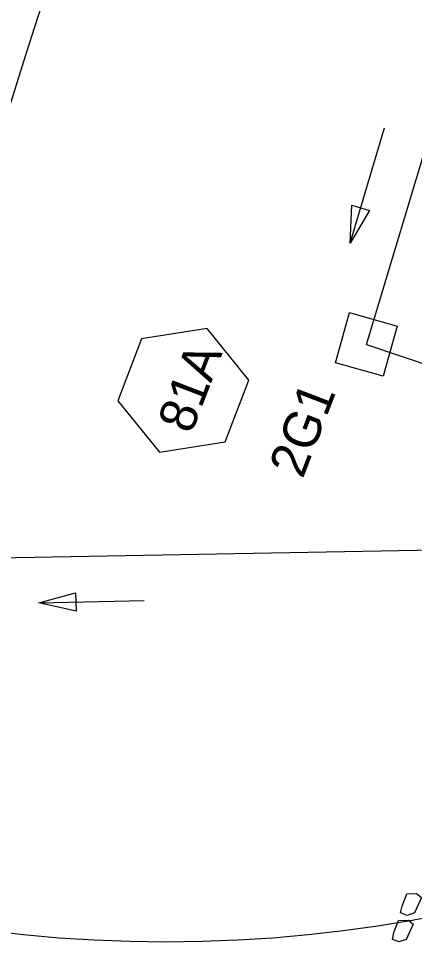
# Model space of a CAD drawing. Extents: x 2384780 to 2405432, y 547869 to 573706.
# Drawn here: x 2400218.5 to 2400272, y 562421.2 to 562546.1 of the extents above; entities that cross this region are included whole.
import ezdxf

# ---------------------------------------------------------------- set-up
doc = ezdxf.new("R2010")
doc.units = 0
for name, color, linetype in [('Old_Level_1', 7, 'Continuous'), ('Old_Level_19', 7, 'Continuous'), ('Old_Level_20', 7, 'Continuous'), ('Old_Level_5', 7, 'Continuous'), ('Old_Level_63', 7, 'Continuous'), ('Prop Drainage Box Number Symbol CELL', 7, 'Continuous')]:
    doc.layers.add(name, color=color, linetype=linetype)

msp = doc.modelspace()

# ---------------------------------------------------------------- linework, layer by layer
at = {"layer": 'Old_Level_1'}
for p, q in [((2400265.51, 562502.09), (2400318.08, 562676.77)), ((2400265.51, 562502.09), (2400304.14, 562489)), ((2400096.81, 562471.1), (2400299.95, 562474.77))]:
    msp.add_line(p, q, dxfattribs=at)
msp.add_lwpolyline([(2400261.34, 562499.61), (2400263.24, 562506.38), (2400269.69, 562504.56), (2400267.79, 562497.8)], close=True, dxfattribs=at)
at = {"layer": 'Old_Level_19'}
msp.add_arc((2395691.88, 563975.57), 4749.45, 337.00198, 344.52777, dxfattribs=at)
at = {"layer": 'Old_Level_20'}
for points in [[(2400270.14, 562425.3), (2400270.36, 562426.22), (2400270.98, 562427.85), (2400272.3, 562427.92), (2400272.96, 562427.38), (2400272.02, 562425.3), (2400271.02, 562424.96), (2400270.14, 562425.3)], [(2400269.02, 562421.7), (2400269.23, 562422.62), (2400269.86, 562424.25), (2400271.18, 562424.32), (2400271.83, 562423.78), (2400270.89, 562421.7), (2400269.89, 562421.36), (2400269.02, 562421.7)]]:
    msp.add_lwpolyline(points, dxfattribs=at)
at = {"layer": 'Old_Level_5'}
for p, q in [((2400263.31, 562515.76), (2400267.96, 562531.32)), ((2400221.29, 562467.17), (2400235.52, 562467.5))]:
    msp.add_line(p, q, dxfattribs=at)
for points in [[(2400265.94, 562520.19), (2400263.31, 562515.76), (2400263.54, 562520.91)], [(2400226.32, 562466.04), (2400221.29, 562467.17), (2400226.26, 562468.53)]]:
    msp.add_lwpolyline(points, close=True, dxfattribs=at)
at = {"layer": 'Old_Level_63'}
msp.add_circle((2400238.44, 562609.29), 187.94, dxfattribs=at)
at = {"layer": 'Prop Drainage Box Number Symbol CELL'}
msp.add_lwpolyline([(2400244, 562504.23), (2400235.16, 562502.83), (2400231.96, 562494.47), (2400237.59, 562487.52), (2400246.43, 562488.92), (2400249.63, 562497.27)], close=True, dxfattribs=at)

# ---------------------------------------------------------------- texts
at = {"layer": 'Old_Level_1'}
msp.add_text('2G1', height=5, rotation=68.9999, dxfattribs=at).set_placement((2400256.91, 562483.82))
at = {"layer": 'Prop Drainage Box Number Symbol CELL'}
msp.add_text('81A', height=5, rotation=68.9999, dxfattribs=at).set_placement((2400241.87, 562489.85))

doc.saveas('drawing.dxf')
